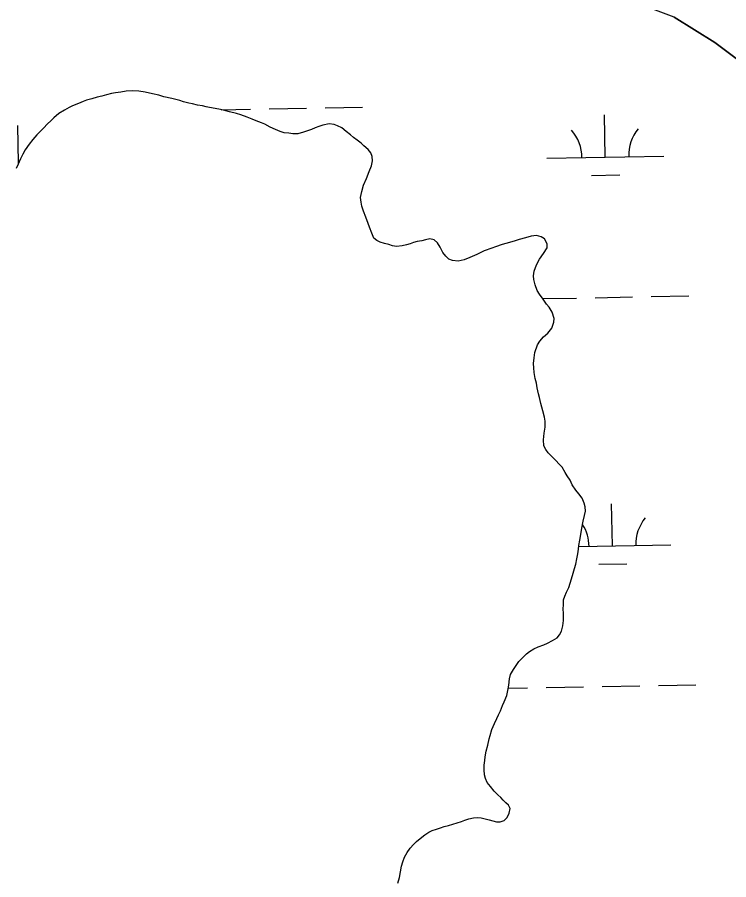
# Model space of a CAD drawing. Extents: x 3925854 to 3964121, y 224593 to 250589.
# Drawn here: x 3932689 to 3933298, y 232328 to 233066 of the extents above; entities that cross this region are included whole.
import ezdxf

# ---------------------------------------------------------------- set-up
doc = ezdxf.new("R2010")
doc.units = 0
doc.layers.add('V-TOPO-SHOR', color=7, linetype='Continuous')
doc.layers.add('V-WETL-SWMP', color=7, linetype='Continuous')

msp = doc.modelspace()

# ---------------------------------------------------------------- linework, layer by layer
at = {"layer": 'V-TOPO-SHOR'}
msp.add_lwpolyline([(3933676.14, 232392.883), (3933604.962, 232532.126), (3933494.536, 232743.351), (3933422.022, 232876.858), (3933398.868, 232917.916), (3933385.664, 232938.507), (3933376.401, 232952.022), (3933365.727, 232967.38), (3933355.552, 232979.184), (3933340.528, 232996.508), (3933323.645, 233013.968), (3933309.595, 233026.659), (3933285.535, 233044.499), (3933250.793, 233066.073), (3933181.075, 233092.736)], dxfattribs=at)
at = {"layer": 'V-WETL-SWMP'}
for p, q in [((3933250.793, 233066.073), (3933285.535, 233044.5)), ((3933285.535, 233044.5), (3933309.596, 233026.66)), ((3932777.538, 233002.136), (3932773.061, 233001.431)), ((3932782.013, 233002.973), (3932777.538, 233002.136)), ((3932787.814, 233003.164), (3932782.013, 233002.973)), ((3932792.961, 233002.822), (3932787.814, 233003.164)), ((3932798.375, 233002.086), (3932792.961, 233002.822)), ((3932804.72, 233000.7), (3932798.375, 233002.086)), ((3932748.332, 232995.111), (3932745.442, 232994.027)), ((3932752.803, 232996.344), (3932748.332, 232995.111)), ((3932757.273, 232997.709), (3932752.803, 232996.344)), ((3932761.352, 232998.674), (3932757.273, 232997.709)), ((3932765.429, 232999.77), (3932761.352, 232998.674)), ((3932769.507, 233000.735), (3932765.429, 232999.77)), ((3932773.061, 233001.431), (3932769.507, 233000.735)), ((3932810.009, 232999.303), (3932804.72, 233000.7)), ((3932814.374, 232998.029), (3932810.009, 232999.303)), ((3932821.116, 232996.516), (3932814.374, 232998.029)), ((3932828.124, 232994.741), (3932821.116, 232996.516)), ((3932831.166, 232993.849), (3932828.124, 232994.741)), ((3932733.361, 232988.892), (3932729.295, 232986.74)), ((3932736.248, 232990.372), (3932733.361, 232988.892)), ((3932741.37, 232992.403), (3932736.248, 232990.372)), ((3932745.442, 232994.027), (3932741.37, 232992.403)), ((3932835.662, 232992.708), (3932831.166, 232993.849)), ((3932838.834, 232991.949), (3932835.662, 232992.708)), ((3932843.065, 232990.937), (3932838.834, 232991.949)), ((3932847.425, 232990.191), (3932843.065, 232990.937)), ((3932850.466, 232989.431), (3932847.425, 232990.191)), ((3932853.504, 232988.934), (3932850.466, 232989.431)), ((3932861.3, 232987.431), (3932853.504, 232988.934)), ((3932865.398, 232986.55), (3932861.3, 232987.431)), ((3932863.468, 232986.965), (3932888.347, 232987.417)), ((3932904.345, 232987.708), (3932936.34, 232988.29)), ((3932952.337, 232988.581), (3932984.332, 232989.163)), ((3932720.133, 232979.92), (3932717.913, 232977.788)), ((3932724.579, 232983.658), (3932720.133, 232979.92)), ((3932729.295, 232986.74), (3932724.579, 232983.658)), ((3932870.423, 232985.151), (3932865.398, 232986.55)), ((3932876.506, 232983.631), (3932870.423, 232985.151)), ((3932880.342, 232982.483), (3932876.506, 232983.631)), ((3932885.767, 232980.692), (3932880.342, 232982.483)), ((3932889.874, 232978.888), (3932885.767, 232980.692)), ((3933191.986, 232946.501), (3933191.331, 232982.495)), ((3932690.088, 232941.364), (3932689.506, 232973.37)), ((3932714.647, 232974.721), (3932711.647, 232971.525)), ((3932717.913, 232977.788), (3932714.647, 232974.721)), ((3932893.449, 232977.474), (3932889.874, 232978.888)), ((3932897.82, 232975.672), (3932893.449, 232977.474)), ((3932900.733, 232974.515), (3932897.82, 232975.672)), ((3932905.242, 232972.055), (3932900.733, 232974.515)), ((3932947.042, 232972.615), (3932943.888, 232971.528)), ((3932950.459, 232973.837), (3932947.042, 232972.615)), ((3932955.723, 232974.946), (3932950.459, 232973.837)), ((3932959.949, 232974.33), (3932955.723, 232974.946)), ((3932962.994, 232973.174), (3932959.949, 232974.33)), ((3932966.574, 232971.364), (3932962.994, 232973.174)), ((3932705.775, 232965.398), (3932702.386, 232961.539)), ((3932709.037, 232968.861), (3932705.775, 232965.398)), ((3932711.647, 232971.525), (3932709.037, 232968.861)), ((3932909.747, 232969.991), (3932905.242, 232972.055)), ((3932913.984, 232968.32), (3932909.747, 232969.991)), ((3932917.424, 232967.301), (3932913.984, 232968.32)), ((3932921.253, 232966.812), (3932917.424, 232967.301)), ((3932924.819, 232966.321), (3932921.253, 232966.812)), ((3932929.039, 232966.364), (3932924.819, 232966.321)), ((3932933.773, 232967.732), (3932929.039, 232966.364)), ((3932937.321, 232968.955), (3932933.773, 232967.732)), ((3932940.737, 232970.177), (3932937.321, 232968.955)), ((3932943.888, 232971.528), (3932940.737, 232970.177)), ((3932970.296, 232968.501), (3932966.574, 232971.364)), ((3932973.887, 232965.504), (3932970.296, 232968.501)), ((3932976.679, 232963.291), (3932973.887, 232965.504)), ((3932702.386, 232961.539), (3932699.131, 232957.418)), ((3932979.735, 232961.08), (3932976.679, 232963.291)), ((3932983.192, 232958.346), (3932979.735, 232961.08)), ((3932985.457, 232956.127), (3932983.192, 232958.346)), ((3932695.749, 232952.767), (3932693.677, 232949.053)), ((3932699.131, 232957.418), (3932695.749, 232952.767)), ((3932989.181, 232953), (3932985.457, 232956.127)), ((3932991.453, 232950.122), (3932989.181, 232953)), ((3932691.74, 232945.077), (3932689.677, 232940.44)), ((3932693.677, 232949.053), (3932691.74, 232945.077)), ((3932992.672, 232946.97), (3932991.453, 232950.122)), ((3932991.963, 232938.918), (3932992.84, 232943.411)), ((3932992.84, 232943.411), (3932992.672, 232946.97)), ((3933141.994, 232945.592), (3933241.977, 232947.41)), ((3932689.677, 232940.44), (3932688.134, 232936.6)), ((3932990.035, 232934.018), (3932991.963, 232938.918)), ((3932985.275, 232922.364), (3932987.589, 232928.191)), ((3932987.589, 232928.191), (3932990.035, 232934.018)), ((3933180.268, 232930.854), (3933204.264, 232931.29)), ((3932983.614, 232917.072), (3932985.275, 232922.364)), ((3932982.611, 232912.05), (3932983.614, 232917.072)), ((3932983.048, 232907.966), (3932982.611, 232912.05)), ((3932983.744, 232904.413), (3932983.048, 232907.966)), ((3932985.106, 232900.207), (3932983.744, 232904.413)), ((3932987.136, 232895.084), (3932985.106, 232900.207)), ((3932989.171, 232889.566), (3932987.136, 232895.084)), ((3932990.258, 232886.412), (3932989.171, 232889.566)), ((3932992.154, 232881.552), (3932990.258, 232886.412)), ((3932994.046, 232877.087), (3932992.154, 232881.552)), ((3932996.44, 232875.133), (3932994.046, 232877.087)), ((3933041.792, 232876.652), (3933038.239, 232875.825)), ((3933045.495, 232875.635), (3933041.792, 232876.652)), ((3933123.681, 232877.49), (3933118.289, 232875.985)), ((3933128.548, 232878.727), (3933123.681, 232877.49)), ((3933133.026, 232879.301), (3933128.548, 232878.727)), ((3933137.123, 232878.419), (3933133.026, 232879.301)), ((3933140.044, 232876.471), (3933137.123, 232878.419)), ((3932999.355, 232873.844), (3932996.44, 232875.133)), ((3933003.059, 232872.695), (3932999.355, 232873.844)), ((3933006.894, 232871.68), (3933003.059, 232872.695)), ((3933009.806, 232870.654), (3933006.894, 232871.68)), ((3933013.505, 232870.033), (3933009.806, 232870.654)), ((3933018.116, 232870.476), (3933013.505, 232870.033)), ((3933021.8, 232871.305), (3933018.116, 232870.476)), ((3933024.956, 232872.26), (3933021.8, 232871.305)), ((3933027.978, 232873.346), (3933024.956, 232872.26)), ((3933031.135, 232874.17), (3933027.978, 232873.346)), ((3933034.951, 232875), (3933031.135, 232874.17)), ((3933038.239, 232875.825), (3933034.951, 232875)), ((3933048.553, 232873.161), (3933045.495, 232875.635)), ((3933050.833, 232869.492), (3933048.553, 232873.161)), ((3933052.99, 232864.898), (3933050.833, 232869.492)), ((3933098.044, 232869.711), (3933094.89, 232868.624)), ((3933103.827, 232871.616), (3933098.044, 232869.711)), ((3933110.138, 232873.527), (3933103.827, 232871.616)), ((3933115.003, 232874.896), (3933110.138, 232873.527)), ((3933118.289, 232875.985), (3933115.003, 232874.896)), ((3933142.328, 232872.406), (3933140.044, 232876.471)), ((3933142.364, 232868.846), (3933142.328, 232872.406)), ((3933055.529, 232861.627), (3933052.99, 232864.898)), ((3933082.021, 232863.217), (3933076.114, 232860.519)), ((3933088.453, 232866.184), (3933082.021, 232863.217)), ((3933094.89, 232868.624), (3933088.453, 232866.184)), ((3933135.736, 232859.282), (3933139.248, 232864.066)), ((3933139.248, 232864.066), (3933142.364, 232868.846)), ((3933058.059, 232859.279), (3933055.529, 232861.627)), ((3933061.369, 232857.994), (3933058.059, 232859.279)), ((3933065.991, 232857.382), (3933061.369, 232857.994)), ((3933071.122, 232858.621), (3933065.991, 232857.382)), ((3933076.114, 232860.519), (3933071.122, 232858.621)), ((3933133.018, 232854.243), (3933135.736, 232859.282)), ((3933130.477, 232844.854), (3933131.094, 232848.948)), ((3933131.094, 232848.948), (3933133.018, 232854.243)), ((3933130.772, 232841.823), (3933130.477, 232844.854)), ((3933131.874, 232837.219), (3933130.772, 232841.823)), ((3933133.769, 232832.491), (3933131.874, 232837.219)), ((3933135.779, 232829.346), (3933133.769, 232832.491)), ((3933138.726, 232824.892), (3933135.779, 232829.346)), ((3933138.367, 232825.435), (3933167.329, 232825.962)), ((3933183.326, 232826.252), (3933215.321, 232826.834)), ((3933231.318, 232827.125), (3933263.313, 232827.707)), ((3933141.802, 232820.704), (3933138.726, 232824.892)), ((3933144.071, 232818.089), (3933141.802, 232820.704)), ((3933146.619, 232813.895), (3933144.071, 232818.089)), ((3933148.127, 232808.371), (3933146.619, 232813.895)), ((3933146.102, 232800.042), (3933148.026, 232805.337)), ((3933148.026, 232805.337), (3933148.127, 232808.371)), ((3933139.187, 232792.718), (3933142.847, 232795.921)), ((3933142.847, 232795.921), (3933146.102, 232800.042)), ((3933133.983, 232785.807), (3933136.059, 232789.125)), ((3933136.059, 232789.125), (3933139.187, 232792.718)), ((3933131.807, 232779.323), (3933133.983, 232785.807)), ((3933130.584, 232769.947), (3933131.193, 232774.832)), ((3933131.193, 232774.832), (3933131.807, 232779.323)), ((3933130.755, 232766.124), (3933130.584, 232769.947)), ((3933131.191, 232762.172), (3933130.755, 232766.124)), ((3933131.903, 232757.036), (3933131.191, 232762.172)), ((3933132.999, 232753.091), (3933131.903, 232757.036)), ((3933133.566, 232749.14), (3933132.999, 232753.091)), ((3933134.936, 232744.143), (3933133.566, 232749.14)), ((3933135.63, 232740.853), (3933134.936, 232744.143)), ((3933136.737, 232735.721), (3933135.63, 232740.853)), ((3933138.648, 232729.41), (3933136.737, 232735.721)), ((3933139.889, 232724.147), (3933138.648, 232729.41)), ((3933140.583, 232720.726), (3933139.889, 232724.147)), ((3933139.635, 232710.297), (3933140.504, 232715.581)), ((3933140.504, 232715.581), (3933140.583, 232720.726)), ((3933139.034, 232704.62), (3933139.635, 232710.297)), ((3933139.482, 232699.482), (3933139.034, 232704.62)), ((3933141.097, 232696.333), (3933139.482, 232699.482)), ((3933143.104, 232693.452), (3933141.097, 232696.333)), ((3933146.17, 232690.318), (3933143.104, 232693.452)), ((3933149.367, 232687.186), (3933146.17, 232690.318)), ((3933152.7, 232683.659), (3933149.367, 232687.186)), ((3933154.967, 232681.177), (3933152.7, 232683.659)), ((3933157.782, 232676.722), (3933154.967, 232681.177)), ((3933159.393, 232673.969), (3933157.782, 232676.722)), ((3933161.807, 232670.037), (3933159.393, 232673.969)), ((3933163.694, 232666.1), (3933161.807, 232670.037)), ((3933166.641, 232661.646), (3933163.694, 232666.1)), ((3933169.31, 232658.508), (3933166.641, 232661.646)), ((3933172.119, 232654.712), (3933169.31, 232658.508)), ((3933174.008, 232650.512), (3933172.119, 232654.712)), ((3933174.832, 232647.355), (3933174.008, 232650.512)), ((3933198.034, 232613.881), (3933197.379, 232649.875)), ((3933174.116, 232639.962), (3933175.132, 232643.797)), ((3933175.132, 232643.797), (3933174.832, 232647.355)), ((3933171.986, 232628.994), (3933173.111, 232635.072)), ((3933173.111, 232635.072), (3933174.116, 232639.962)), ((3933170.984, 232623.841), (3933171.986, 232628.994)), ((3933169.367, 232614.329), (3933170.243, 232618.954)), ((3933170.243, 232618.954), (3933170.984, 232623.841)), ((3933168.386, 232607.065), (3933169.005, 232611.028)), ((3933169.005, 232611.028), (3933169.367, 232614.329)), ((3933169.26, 232613.357), (3933248.025, 232614.79)), ((3933167.505, 232602.968), (3933168.386, 232607.065)), ((3933165.744, 232594.642), (3933166.63, 232598.211)), ((3933166.63, 232598.211), (3933167.505, 232602.968)), ((3933186.316, 232598.234), (3933210.312, 232598.67)), ((3933163.828, 232588.555), (3933165.744, 232594.642)), ((3933160.767, 232578.369), (3933162.047, 232582.207)), ((3933162.047, 232582.207), (3933163.828, 232588.555)), ((3933157.281, 232571.08), (3933158.698, 232574.392)), ((3933158.698, 232574.392), (3933160.767, 232578.369)), ((3933156.171, 232563.552), (3933156.258, 232567.905)), ((3933156.258, 232567.905), (3933157.281, 232571.08)), ((3933155.942, 232560.12), (3933156.171, 232563.552)), ((3933156.247, 232556.167), (3933155.942, 232560.12)), ((3933156.177, 232550.1), (3933156.247, 232556.167)), ((3933154.422, 232541.114), (3933155.562, 232545.742)), ((3933155.562, 232545.742), (3933156.177, 232550.1)), ((3933150.656, 232535.405), (3933152.874, 232537.801)), ((3933152.874, 232537.801), (3933154.422, 232541.114)), ((3933139.375, 232529.486), (3933142.396, 232530.704)), ((3933142.396, 232530.704), (3933146.856, 232532.992)), ((3933146.856, 232532.992), (3933150.656, 232535.405)), ((3933124.684, 232521.687), (3933127.038, 232523.689)), ((3933127.038, 232523.689), (3933130.971, 232525.972)), ((3933130.971, 232525.972), (3933134.515, 232527.59)), ((3933134.515, 232527.59), (3933139.375, 232529.486)), ((3933117.895, 232515.024), (3933121.026, 232518.353)), ((3933121.026, 232518.353), (3933124.684, 232521.687)), ((3933111.019, 232503.875), (3933113.348, 232508.251)), ((3933113.348, 232508.251), (3933115.167, 232510.907)), ((3933115.167, 232510.907), (3933117.895, 232515.024)), ((3933110.134, 232500.174), (3933111.019, 232503.875)), ((3933108.901, 232491.721), (3933109.528, 232494.892)), ((3933109.528, 232494.892), (3933110.134, 232500.174)), ((3933141.382, 232492.76), (3933173.377, 232493.342)), ((3933189.374, 232493.632), (3933221.369, 232494.214)), ((3933237.366, 232494.505), (3933269.361, 232495.087)), ((3933105.586, 232480.609), (3933107.773, 232486.038)), ((3933107.773, 232486.038), (3933108.901, 232491.721)), ((3933108.99, 232492.171), (3933125.385, 232492.469)), ((3933104.036, 232477.428), (3933105.586, 232480.609)), ((3933100.687, 232469.612), (3933102.236, 232472.925)), ((3933102.236, 232472.925), (3933104.036, 232477.428)), ((3933097.071, 232462.19), (3933099.137, 232466.431)), ((3933099.137, 232466.431), (3933100.687, 232469.612)), ((3933093.485, 232451.735), (3933095.013, 232457.026)), ((3933095.013, 232457.026), (3933097.071, 232462.19)), ((3933091.457, 232443.669), (3933092.724, 232448.826)), ((3933092.724, 232448.826), (3933093.485, 232451.735)), ((3933090.061, 232438.38), (3933091.457, 232443.669)), ((3933089.188, 232433.491), (3933090.061, 232438.38)), ((3933088.468, 232426.494), (3933088.825, 232430.323)), ((3933088.825, 232430.323), (3933089.188, 232433.491)), ((3933088.377, 232422.537), (3933088.468, 232426.494)), ((3933088.686, 232418.056), (3933088.377, 232422.537)), ((3933089.377, 232415.03), (3933088.686, 232418.056)), ((3933090.861, 232411.748), (3933089.377, 232415.03)), ((3933093.668, 232408.084), (3933090.861, 232411.748)), ((3933097.004, 232404.294), (3933093.668, 232408.084)), ((3933099.937, 232401.159), (3933097.004, 232404.294)), ((3933102.6, 232398.68), (3933099.937, 232401.159)), ((3933104.733, 232396.46), (3933102.6, 232398.68)), ((3933106.914, 232394.361), (3933104.733, 232396.46)), ((3933109.269, 232392.262), (3933106.914, 232394.361)), ((3933110.663, 232389.465), (3933109.269, 232392.262)), ((3933108.12, 232381.783), (3933109.871, 232385.274)), ((3933109.871, 232385.274), (3933110.663, 232389.465)), ((3933054.221, 232373.906), (3933057.804, 232374.949)), ((3933057.804, 232374.949), (3933061.648, 232376.079)), ((3933061.648, 232376.079), (3933065.318, 232377.123)), ((3933065.318, 232377.123), (3933068.987, 232378.166)), ((3933068.987, 232378.166), (3933071.958, 232379.297)), ((3933071.958, 232379.297), (3933075.366, 232380.603)), ((3933075.366, 232380.603), (3933079.298, 232381.471)), ((3933079.298, 232381.471), (3933082.529, 232381.729)), ((3933082.529, 232381.729), (3933085.761, 232381.463)), ((3933085.761, 232381.463), (3933089.253, 232380.672)), ((3933089.253, 232380.672), (3933092.658, 232379.62)), ((3933092.658, 232379.62), (3933095.714, 232378.742)), ((3933095.714, 232378.742), (3933098.944, 232377.864)), ((3933098.944, 232377.864), (3933102.088, 232377.86)), ((3933102.088, 232377.86), (3933105.409, 232379.079)), ((3933105.409, 232379.079), (3933108.12, 232381.783)), ((3933037.618, 232366.766), (3933040.94, 232369.12)), ((3933040.94, 232369.12), (3933043.823, 232370.426)), ((3933043.823, 232370.426), (3933047.493, 232371.819)), ((3933047.493, 232371.819), (3933050.988, 232372.862)), ((3933050.988, 232372.862), (3933054.221, 232373.906)), ((3933027.999, 232358.569), (3933030.361, 232361.098)), ((3933030.361, 232361.098), (3933033.509, 232363.714)), ((3933033.509, 232363.714), (3933037.618, 232366.766)), ((3933022.401, 232351.676), (3933025.113, 232355.428)), ((3933025.113, 232355.428), (3933027.999, 232358.569)), ((3933018.81, 232343.908), (3933020.299, 232347.836)), ((3933020.299, 232347.836), (3933022.401, 232351.676)), ((3933016.877, 232335.351), (3933017.669, 232339.979)), ((3933017.669, 232339.979), (3933018.81, 232343.908)), ((3933015.822, 232330.374), (3933016.877, 232335.351)), ((3933014.506, 232325.66), (3933015.822, 232330.374))]:
    msp.add_line(p, q, dxfattribs=at)
for centre, start, end in [((3933136.743, 232945.971), 0.269879, 41.813537), ((3933247.211, 232947.98), 140.269876, 181.813534), ((3933253.259, 232615.36), 140.269876, 181.813534), ((3933142.791, 232613.351), 0.269879, 32.316072)]:
    msp.add_arc(centre, 35.246, start, end, dxfattribs=at)

doc.saveas('drawing.dxf')
